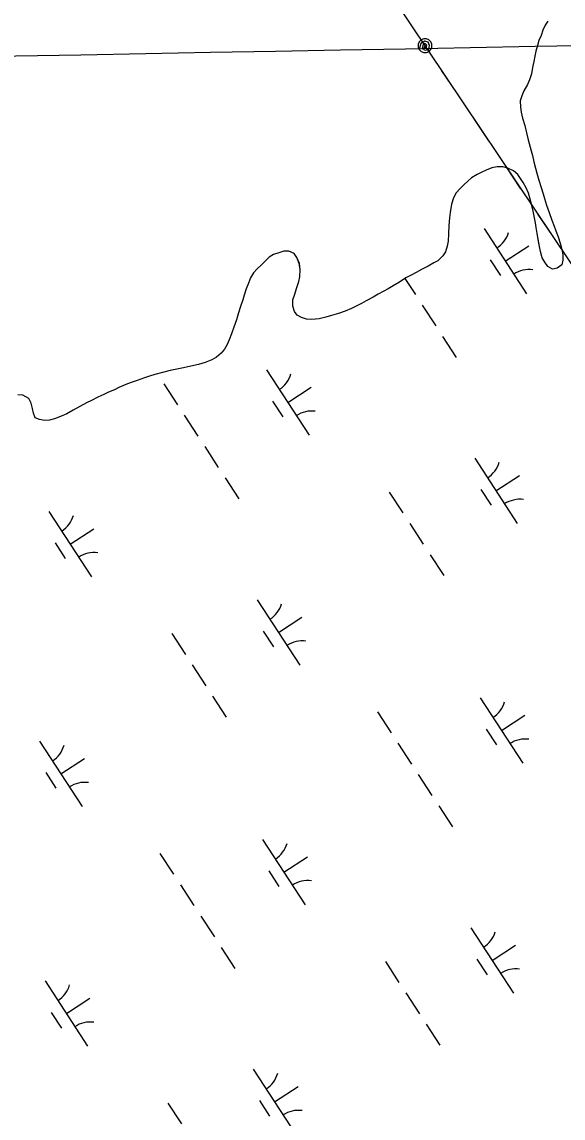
# Model space of a CAD drawing. Extents: x 3953924 to 3974542, y 193747 to 216192.
# Drawn here: x 3964786 to 3965132, y 205730 to 206433 of the extents above; entities that cross this region are included whole.
import ezdxf

# ---------------------------------------------------------------- set-up
doc = ezdxf.new("R2010")
doc.units = 0
for name, color, linetype in [('V-GRID-MAJR', 7, 'Continuous'), ('V-TOPO-SHOR', 7, 'Continuous'), ('V-UTIL-LINE', 7, 'Continuous'), ('V-WETL-SWMP', 7, 'Continuous')]:
    doc.layers.add(name, color=color, linetype=linetype)

msp = doc.modelspace()

# ---------------------------------------------------------------- linework, layer by layer
at = {"layer": 'V-GRID-MAJR'}
msp.add_spline([(3959356.79, 206310.36), (3962493.71, 206368.64), (3967818.56, 206468.17), (3970066, 206510.41)], degree=3, dxfattribs=at)
at = {"layer": 'V-TOPO-SHOR'}
for points in [[(3965122.67, 206433.68), (3965120.98, 206430.99), (3965119.43, 206427.79), (3965118.25, 206424.33), (3965116.96, 206421.26), (3965115.91, 206418.05), (3965114.87, 206414.34), (3965114.21, 206411.26), (3965113.55, 206407.67), (3965112.89, 206403.82), (3965112.1, 206399.85), (3965110.8, 206396), (3965109.5, 206392.93), (3965107.3, 206388.96), (3965105.87, 206385.76), (3965104.95, 206382.43)], [(3965104.95, 206382.43), (3965105.06, 206378.45), (3965105.56, 206375.24), (3965106.31, 206371.51), (3965107.82, 206366.63), (3965108.96, 206362), (3965109.83, 206358.27), (3965110.72, 206355.19), (3965111.98, 206350.56), (3965112.73, 206347.48), (3965113.74, 206343.5), (3965114.74, 206339.38), (3965115.62, 206336.04), (3965116.89, 206331.67), (3965118.27, 206326.92), (3965119.54, 206322.93), (3965120.42, 206319.85), (3965121.81, 206315.73), (3965123.46, 206310.97), (3965125.23, 206306.09), (3965126.62, 206302.1), (3965127.76, 206299.15), (3965129.15, 206295.42), (3965130.54, 206291.17), (3965131.55, 206287.19), (3965132.3, 206283.85), (3965132.29, 206280.39), (3965131.5, 206277.31), (3965128.54, 206275.14), (3965125.58, 206274.52), (3965122.64, 206276.33), (3965120.6, 206279.16), (3965119.07, 206281.86), (3965117.94, 206285.85), (3965117.31, 206289.19), (3965116.69, 206292.4), (3965115.69, 206297.54), (3965115.07, 206301.27), (3965114.7, 206304.35), (3965113.82, 206308.59), (3965113.19, 206311.8), (3965112.19, 206316.17), (3965111.31, 206319.51), (3965110.17, 206323.24), (3965108.78, 206326.84), (3965106.87, 206330.18), (3965105.08, 206332.76), (3965103.3, 206335.21), (3965100.62, 206337.66), (3965096.9, 206339.35), (3965093.83, 206340.26), (3965090.11, 206340.28), (3965086.64, 206339.52), (3965083.17, 206338.13), (3965080.33, 206336.73), (3965077.38, 206335.34), (3965073.77, 206333.05), (3965071.45, 206331), (3965068.74, 206328.71), (3965066.42, 206326.41), (3965063.84, 206323.6), (3965062.16, 206320.4), (3965060.98, 206316.17), (3965060.06, 206310.91), (3965059.65, 206307.45), (3965059.12, 206302.57), (3965058.96, 206297.31), (3965058.68, 206292.57), (3965058.15, 206289.23), (3965057.1, 206285.77), (3965055.42, 206283.08), (3965052.2, 206280.02), (3965049.5, 206278.62), (3965045.89, 206276.46), (3965041.77, 206274.3), (3965038.17, 206272.52), (3965035.47, 206270.99), (3965031.73, 206269.09), (3965027.48, 206266.29), (3965023.5, 206263.99), (3965020.41, 206262.08), (3965017.19, 206260.18), (3965013.97, 206258.52), (3965010.75, 206256.74), (3965006.12, 206254.2), (3965003.29, 206252.54), (3964999.81, 206250.77), (3964996.85, 206249.37), (3964992.74, 206247.59), (3964988.5, 206246.2), (3964984, 206244.81), (3964980.27, 206243.81), (3964976.03, 206242.8), (3964971.41, 206242.31), (3964968.07, 206242.58), (3964964.87, 206243.5), (3964962.05, 206245.05), (3964960.27, 206247.5), (3964959.13, 206250.84), (3964959.28, 206254.95), (3964960.45, 206258.54)], [(3964960.45, 206258.54), (3964961.5, 206262.12), (3964963.06, 206266.74), (3964963.72, 206269.69), (3964964, 206274.31), (3964963.38, 206278.29), (3964961.85, 206282.02), (3964960.07, 206284.72), (3964956.61, 206286.15), (3964953.53, 206286.04), (3964950.32, 206285.03), (3964946.72, 206283.89), (3964944.14, 206282.24), (3964941.44, 206279.81), (3964938.85, 206277.13), (3964936.28, 206274.83), (3964934.08, 206272.27), (3964932.14, 206268.95), (3964930.71, 206265.62), (3964929.41, 206261.9), (3964928.1, 206257.93), (3964927.19, 206254.86), (3964925.76, 206250.63), (3964924.46, 206246.65), (3964923.15, 206242.04), (3964921.45, 206237.3), (3964919.89, 206233.2), (3964918.33, 206229.36), (3964917.04, 206226.29), (3964915.35, 206223.21), (3964913.29, 206220.79), (3964910.32, 206218.24), (3964907.36, 206216.45), (3964903.12, 206214.81), (3964898.75, 206213.55), (3964893.86, 206212.41), (3964889.11, 206211.28), (3964884.87, 206210.53), (3964880.63, 206209.53), (3964875.75, 206208.4), (3964870.86, 206207.01), (3964867.39, 206205.88), (3964864.18, 206204.86), (3964859.42, 206203.22), (3964855.56, 206201.83), (3964852.22, 206200.69), (3964847.72, 206198.66), (3964844.89, 206197.26), (3964841.03, 206195.61), (3964838.07, 206194.22), (3964834.34, 206192.44), (3964830.09, 206190.4), (3964826.88, 206188.88), (3964822.76, 206186.59), (3964818.38, 206184.17), (3964814.39, 206181.89), (3964810.41, 206180.11), (3964806.42, 206178.72), (3964803.33, 206177.83), (3964800, 206177.59), (3964796.92, 206178.12), (3964794.1, 206179.29), (3964792.96, 206182.25), (3964792.33, 206185.2), (3964791.45, 206188.68), (3964790.06, 206191.76), (3964786.09, 206193.71), (3964782.88, 206194.11)]]:
    msp.add_lwpolyline(points, dxfattribs=at)
at = {"layer": 'V-UTIL-LINE'}
for points in [[(3969933.5, 199153.6), (3965324.75, 205998.56), (3961472.65, 211751.95)], [(3965043.97, 206417.92), (3965043.45, 206416.58), (3965044.58, 206416.85), (3965045.05, 206418.14), (3965044.1, 206419.26), (3965042.65, 206418.38), (3965042.14, 206416.09), (3965043.95, 206414.98), (3965046.26, 206415.74), (3965046.82, 206417.96), (3965046.01, 206420.05), (3965043.7, 206420.74), (3965041.32, 206419.34), (3965040.23, 206415.41), (3965041.48, 206414.17), (3965043.1, 206413.5), (3965044.86, 206413.51), (3965046.48, 206414.18), (3965047.72, 206415.42), (3965048.39, 206417.04), (3965048.39, 206418.8), (3965047.71, 206420.42), (3965046.47, 206421.66), (3965044.85, 206422.33), (3965043.09, 206422.33), (3965041.47, 206421.66), (3965040.23, 206420.41), (3965039.56, 206418.79), (3965039.56, 206417.04), (3965040.23, 206415.41)], [(3965064.22, 206387.68), (3965054.76, 206401.81)], [(3965084.8, 206356.94), (3965075.34, 206371.06)], [(3965105.39, 206326.19), (3965095.93, 206340.32)], [(3965125.97, 206295.45), (3965116.51, 206309.57)]]:
    msp.add_lwpolyline(points, dxfattribs=at)
at = {"layer": 'V-WETL-SWMP'}
for p, q in [((3965122.67, 206433.68), (3965120.98, 206430.99)), ((3965119.43, 206427.79), (3965118.25, 206424.33)), ((3965120.98, 206430.99), (3965119.43, 206427.79)), ((3965116.96, 206421.26), (3965115.91, 206418.05)), ((3965118.25, 206424.33), (3965116.96, 206421.26)), ((3965114.87, 206414.34), (3965114.21, 206411.26)), ((3965115.91, 206418.05), (3965114.87, 206414.34)), ((3965113.55, 206407.67), (3965112.89, 206403.82)), ((3965114.21, 206411.26), (3965113.55, 206407.67)), ((3965112.1, 206399.85), (3965110.8, 206396)), ((3965112.89, 206403.82), (3965112.1, 206399.85)), ((3965109.5, 206392.93), (3965107.29, 206388.96)), ((3965110.8, 206396), (3965109.5, 206392.93)), ((3965105.87, 206385.76), (3965104.95, 206382.43)), ((3965107.29, 206388.96), (3965105.87, 206385.76)), ((3965104.95, 206382.43), (3965105.06, 206378.45)), ((3965105.06, 206378.45), (3965105.56, 206375.24)), ((3965105.56, 206375.24), (3965106.31, 206371.51)), ((3965106.31, 206371.51), (3965107.82, 206366.63)), ((3965107.82, 206366.63), (3965108.96, 206362)), ((3965108.96, 206362), (3965109.83, 206358.27)), ((3965109.83, 206358.27), (3965110.72, 206355.19)), ((3965110.72, 206355.19), (3965111.98, 206350.56)), ((3965111.98, 206350.56), (3965112.73, 206347.48)), ((3965112.73, 206347.48), (3965113.74, 206343.5)), ((3965113.74, 206343.5), (3965114.75, 206339.38)), ((3965077.38, 206335.34), (3965073.77, 206333.05)), ((3965080.33, 206336.73), (3965077.38, 206335.34)), ((3965083.17, 206338.13), (3965080.33, 206336.73)), ((3965086.64, 206339.53), (3965083.17, 206338.13)), ((3965090.11, 206340.28), (3965086.64, 206339.53)), ((3965093.83, 206340.26), (3965090.11, 206340.28)), ((3965096.91, 206339.35), (3965093.83, 206340.26)), ((3965100.62, 206337.66), (3965096.91, 206339.35)), ((3965103.3, 206335.21), (3965100.62, 206337.66)), ((3965105.08, 206332.76), (3965103.3, 206335.21)), ((3965114.75, 206339.38), (3965115.63, 206336.04)), ((3965115.63, 206336.04), (3965116.89, 206331.67)), ((3965068.74, 206328.71), (3965066.42, 206326.41)), ((3965071.45, 206331), (3965068.74, 206328.71)), ((3965073.77, 206333.05), (3965071.45, 206331)), ((3965106.87, 206330.18), (3965105.08, 206332.76)), ((3965108.78, 206326.84), (3965106.87, 206330.18)), ((3965116.89, 206331.67), (3965118.27, 206326.92)), ((3965062.16, 206320.4), (3965060.98, 206316.17)), ((3965063.84, 206323.6), (3965062.16, 206320.4)), ((3965066.42, 206326.41), (3965063.84, 206323.6)), ((3965110.17, 206323.24), (3965108.78, 206326.84)), ((3965111.31, 206319.51), (3965110.17, 206323.24)), ((3965118.27, 206326.92), (3965119.54, 206322.93)), ((3965119.54, 206322.93), (3965120.42, 206319.85)), ((3965060.98, 206316.17), (3965060.05, 206310.91)), ((3965112.19, 206316.17), (3965111.31, 206319.51)), ((3965113.19, 206311.8), (3965112.19, 206316.17)), ((3965120.42, 206319.85), (3965121.81, 206315.73)), ((3965121.81, 206315.73), (3965123.46, 206310.98)), ((3965059.65, 206307.45), (3965059.11, 206302.57)), ((3965060.05, 206310.91), (3965059.65, 206307.45)), ((3965113.82, 206308.59), (3965113.19, 206311.8)), ((3965114.7, 206304.35), (3965113.82, 206308.59)), ((3965123.46, 206310.98), (3965125.23, 206306.09)), ((3965125.23, 206306.09), (3965126.62, 206302.1)), ((3965059.11, 206302.57), (3965058.96, 206297.31)), ((3965081.75, 206300.73), (3965109.02, 206258.83)), ((3965115.06, 206301.26), (3965114.7, 206304.35)), ((3965115.69, 206297.54), (3965115.06, 206301.26)), ((3965126.62, 206302.1), (3965127.76, 206299.15)), ((3965127.76, 206299.15), (3965129.15, 206295.42)), ((3965058.68, 206292.57), (3965058.15, 206289.23)), ((3965058.96, 206297.31), (3965058.68, 206292.57)), ((3965117.31, 206289.19), (3965115.69, 206297.54)), ((3965129.15, 206295.42), (3965130.54, 206291.17)), ((3964950.32, 206285.03), (3964946.72, 206283.89)), ((3964953.53, 206286.04), (3964950.32, 206285.03)), ((3964956.61, 206286.15), (3964953.53, 206286.04)), ((3964960.07, 206284.72), (3964956.61, 206286.15)), ((3965057.1, 206285.77), (3965055.42, 206283.08)), ((3965058.15, 206289.23), (3965057.1, 206285.77)), ((3965095.38, 206279.78), (3965110.47, 206289.6)), ((3965117.94, 206285.85), (3965117.31, 206289.19)), ((3965119.07, 206281.86), (3965117.94, 206285.85)), ((3965130.54, 206291.17), (3965131.55, 206287.19)), ((3965131.55, 206287.19), (3965132.3, 206283.85)), ((3964941.44, 206279.81), (3964938.85, 206277.13)), ((3964944.14, 206282.24), (3964941.44, 206279.81)), ((3964946.72, 206283.89), (3964944.14, 206282.24)), ((3964961.85, 206282.02), (3964960.07, 206284.72)), ((3964963.37, 206278.29), (3964961.85, 206282.02)), ((3964964, 206274.31), (3964963.37, 206278.29)), ((3965049.5, 206278.62), (3965045.89, 206276.46)), ((3965052.2, 206280.02), (3965049.5, 206278.62)), ((3965055.42, 206283.08), (3965052.2, 206280.02)), ((3965085.64, 206280.6), (3965092.19, 206270.54)), ((3965120.6, 206279.16), (3965119.07, 206281.86)), ((3965122.64, 206276.33), (3965120.6, 206279.16)), ((3965132.29, 206280.39), (3965131.5, 206277.31)), ((3965132.3, 206283.85), (3965132.29, 206280.39)), ((3964934.08, 206272.27), (3964932.14, 206268.95)), ((3964936.28, 206274.83), (3964934.08, 206272.27)), ((3964938.85, 206277.13), (3964936.28, 206274.83)), ((3964963.72, 206269.69), (3964964, 206274.31)), ((3965035.47, 206270.99), (3965031.73, 206269.09)), ((3965038.17, 206272.52), (3965035.47, 206270.99)), ((3965041.77, 206274.3), (3965038.17, 206272.52)), ((3965045.89, 206276.46), (3965041.77, 206274.3)), ((3965125.58, 206274.51), (3965122.64, 206276.33)), ((3965128.54, 206275.14), (3965125.58, 206274.51)), ((3965131.5, 206277.31), (3965128.54, 206275.14)), ((3964930.71, 206265.62), (3964929.41, 206261.9)), ((3964932.14, 206268.95), (3964930.71, 206265.62)), ((3964961.5, 206262.13), (3964963.06, 206266.74)), ((3964963.06, 206266.74), (3964963.72, 206269.69)), ((3965023.5, 206263.99), (3965020.41, 206262.08)), ((3965027.49, 206266.28), (3965023.5, 206263.99)), ((3965031.73, 206269.09), (3965027.49, 206266.28)), ((3965031.02, 206268.61), (3965037.75, 206258.27)), ((3964928.1, 206257.93), (3964927.19, 206254.86)), ((3964929.41, 206261.9), (3964928.1, 206257.93)), ((3964959.28, 206254.95), (3964960.45, 206258.54)), ((3964960.45, 206258.54), (3964961.5, 206262.13)), ((3965013.97, 206258.52), (3965010.75, 206256.74)), ((3965017.19, 206260.18), (3965013.97, 206258.52)), ((3965020.41, 206262.08), (3965017.19, 206260.18)), ((3964925.76, 206250.63), (3964924.45, 206246.65)), ((3964927.19, 206254.86), (3964925.76, 206250.63)), ((3964959.13, 206250.84), (3964959.28, 206254.95)), ((3964960.27, 206247.5), (3964959.13, 206250.84)), ((3964999.81, 206250.77), (3964996.85, 206249.37)), ((3965003.29, 206252.54), (3964999.81, 206250.77)), ((3965006.12, 206254.2), (3965003.29, 206252.54)), ((3965010.75, 206256.74), (3965006.12, 206254.2)), ((3965042.11, 206251.57), (3965050.84, 206238.16)), ((3964924.45, 206246.65), (3964923.15, 206242.04)), ((3964962.05, 206245.05), (3964960.27, 206247.5)), ((3964964.87, 206243.5), (3964962.05, 206245.05)), ((3964968.07, 206242.58), (3964964.87, 206243.5)), ((3964976.03, 206242.8), (3964971.41, 206242.31)), ((3964980.27, 206243.81), (3964976.03, 206242.8)), ((3964984, 206244.81), (3964980.27, 206243.81)), ((3964988.5, 206246.2), (3964984, 206244.81)), ((3964992.74, 206247.59), (3964988.5, 206246.2)), ((3964996.85, 206249.37), (3964992.74, 206247.59)), ((3964921.46, 206237.3), (3964919.89, 206233.2)), ((3964923.15, 206242.04), (3964921.46, 206237.3)), ((3964971.41, 206242.31), (3964968.07, 206242.58)), ((3964918.33, 206229.36), (3964917.04, 206226.29)), ((3964919.89, 206233.2), (3964918.33, 206229.36)), ((3965055.2, 206231.46), (3965063.93, 206218.05)), ((3964915.35, 206223.21), (3964913.29, 206220.79)), ((3964917.04, 206226.29), (3964915.35, 206223.21)), ((3964903.12, 206214.81), (3964898.75, 206213.54)), ((3964907.36, 206216.45), (3964903.12, 206214.81)), ((3964910.32, 206218.23), (3964907.36, 206216.45)), ((3964913.29, 206220.79), (3964910.32, 206218.23)), ((3964875.75, 206208.4), (3964870.86, 206207.01)), ((3964880.63, 206209.53), (3964875.75, 206208.4)), ((3964884.87, 206210.53), (3964880.63, 206209.53)), ((3964889.11, 206211.28), (3964884.87, 206210.53)), ((3964893.86, 206212.41), (3964889.11, 206211.28)), ((3964898.75, 206213.54), (3964893.86, 206212.41)), ((3964942.34, 206209.98), (3964969.62, 206168.08)), ((3964852.22, 206200.69), (3964847.72, 206198.66)), ((3964855.56, 206201.83), (3964852.22, 206200.69)), ((3964859.42, 206203.22), (3964855.56, 206201.83)), ((3964864.18, 206204.86), (3964859.42, 206203.22)), ((3964867.39, 206205.87), (3964864.18, 206204.86)), ((3964870.86, 206207.01), (3964867.39, 206205.87)), ((3964876.52, 206201.05), (3964885.25, 206187.64)), ((3964786.09, 206193.71), (3964782.88, 206194.11)), ((3964790.06, 206191.76), (3964786.09, 206193.71)), ((3964838.07, 206194.21), (3964834.34, 206192.44)), ((3964841.03, 206195.61), (3964838.07, 206194.21)), ((3964844.89, 206197.26), (3964841.03, 206195.61)), ((3964847.72, 206198.66), (3964844.89, 206197.26)), ((3964955.98, 206189.03), (3964971.06, 206198.85)), ((3964791.45, 206188.68), (3964790.06, 206191.76)), ((3964792.33, 206185.21), (3964791.45, 206188.68)), ((3964822.76, 206186.59), (3964818.38, 206184.18)), ((3964826.88, 206188.88), (3964822.76, 206186.59)), ((3964830.09, 206190.4), (3964826.88, 206188.88)), ((3964834.34, 206192.44), (3964830.09, 206190.4)), ((3964946.24, 206189.85), (3964952.79, 206179.8)), ((3964792.96, 206182.25), (3964792.33, 206185.21)), ((3964794.1, 206179.29), (3964792.96, 206182.25)), ((3964810.41, 206180.11), (3964806.42, 206178.72)), ((3964814.39, 206181.89), (3964810.41, 206180.11)), ((3964818.38, 206184.18), (3964814.39, 206181.89)), ((3964889.61, 206180.94), (3964898.34, 206167.53)), ((3964796.92, 206178.12), (3964794.1, 206179.29)), ((3964800, 206177.59), (3964796.92, 206178.12)), ((3964803.33, 206177.83), (3964800, 206177.59)), ((3964806.42, 206178.72), (3964803.33, 206177.83)), ((3964902.71, 206160.82), (3964911.44, 206147.42)), ((3965075.76, 206153.37), (3965103.04, 206111.46)), ((3964915.8, 206140.71), (3964924.53, 206127.3)), ((3965089.4, 206132.42), (3965104.49, 206142.24)), ((3965021.01, 206131.69), (3965029.73, 206118.28)), ((3965079.66, 206133.24), (3965086.21, 206123.18)), ((3964802.94, 206119.24), (3964830.21, 206077.34)), ((3965034.1, 206111.58), (3965042.83, 206098.17)), ((3964816.57, 206098.29), (3964831.66, 206108.11)), ((3964806.84, 206099.11), (3964813.38, 206089.05)), ((3965047.19, 206091.46), (3965055.92, 206078.05)), ((3964936.36, 206062.62), (3964963.63, 206020.72)), ((3964950, 206041.67), (3964965.08, 206051.49)), ((3964881.6, 206040.95), (3964890.33, 206027.54)), ((3964940.26, 206042.49), (3964946.8, 206032.43)), ((3964894.69, 206020.83), (3964903.42, 206007.42)), ((3964907.79, 206000.72), (3964916.52, 205987.31)), ((3965079.25, 205999.66), (3965106.52, 205957.76)), ((3965013.43, 205990.73), (3965022.16, 205977.32)), ((3965092.89, 205978.71), (3965107.97, 205988.53)), ((3965083.15, 205979.53), (3965089.69, 205969.48)), ((3964796.95, 205971.88), (3964824.23, 205929.98)), ((3965026.52, 205970.62), (3965035.25, 205957.21)), ((3964810.59, 205950.93), (3964825.68, 205960.75)), ((3964800.85, 205951.75), (3964807.4, 205941.69)), ((3965039.61, 205950.5), (3965048.34, 205937.1)), ((3965052.71, 205930.39), (3965061.44, 205916.98)), ((3964939.84, 205908.92), (3964967.12, 205867.02)), ((3964874.02, 205899.99), (3964882.75, 205886.58)), ((3964953.48, 205887.97), (3964968.57, 205897.79)), ((3964943.74, 205888.79), (3964950.29, 205878.73)), ((3964887.12, 205879.87), (3964895.84, 205866.46)), ((3964900.21, 205859.76), (3964908.94, 205846.35)), ((3965073.26, 205852.3), (3965100.54, 205810.4)), ((3964913.3, 205839.65), (3964922.03, 205826.24)), ((3965086.9, 205831.35), (3965101.99, 205841.17)), ((3965018.51, 205830.63), (3965027.24, 205817.22)), ((3965077.16, 205832.17), (3965083.71, 205822.11)), ((3964800.44, 205818.18), (3964827.72, 205776.27)), ((3964814.08, 205797.22), (3964829.16, 205807.04)), ((3965031.6, 205810.51), (3965040.33, 205797.1)), ((3964804.34, 205798.04), (3964810.88, 205787.99)), ((3965044.69, 205790.4), (3965053.42, 205776.99)), ((3964933.86, 205761.56), (3964961.14, 205719.66)), ((3964947.5, 205740.61), (3964962.58, 205750.43)), ((3964879.1, 205739.88), (3964887.83, 205726.47)), ((3964937.76, 205741.43), (3964944.31, 205731.37))]:
    msp.add_line(p, q, dxfattribs=at)
for centre, start, end in [((3965080.51, 206303.06), 302.29009, 343.83375), ((3965110.65, 206256.76), 82.29009, 123.83375), ((3964941.11, 206212.31), 302.29009, 343.83375), ((3964971.25, 206166.01), 82.29009, 123.83375), ((3965074.53, 206155.7), 302.29009, 343.83375), ((3965104.67, 206109.4), 82.29009, 123.83375), ((3964801.71, 206121.57), 302.29009, 343.83375), ((3964831.84, 206075.27), 82.29009, 123.83375), ((3964935.13, 206064.95), 302.29009, 343.83375), ((3964965.26, 206018.65), 82.29009, 123.83375), ((3965078.02, 206001.99), 302.29009, 343.83375), ((3964795.72, 205974.21), 302.29009, 343.83375), ((3965108.15, 205955.69), 82.29009, 123.83375), ((3964825.86, 205927.91), 82.29009, 123.83375), ((3964938.61, 205911.25), 302.29009, 343.83375), ((3964968.75, 205864.95), 82.29009, 123.83375), ((3965072.03, 205854.63), 302.29009, 343.83375), ((3965102.17, 205808.33), 82.29009, 123.83375), ((3964799.21, 205820.5), 302.29009, 343.83375), ((3964829.34, 205774.2), 82.29009, 123.83375), ((3964932.63, 205763.89), 302.29009, 343.83375), ((3964962.77, 205717.59), 82.29009, 123.83375)]:
    msp.add_arc(centre, 17.62, start, end, dxfattribs=at)

doc.saveas('drawing.dxf')
